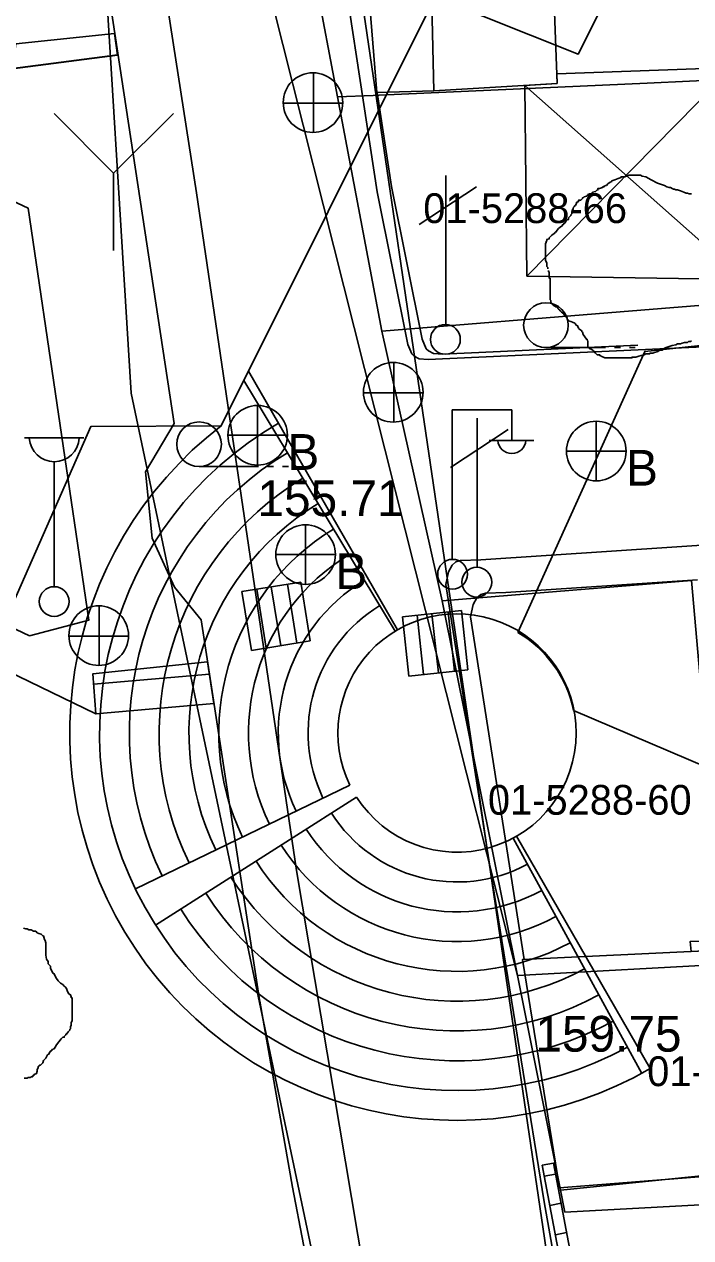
# Model space of a CAD drawing. Extents: x 419101 to 420177, y 4451541 to 4452254.
# Drawn here: x 419848.32 to 419870.7, y 4451729.44 to 4451770.17 of the extents above; entities that cross this region are included whole.
import ezdxf

# ---------------------------------------------------------------- set-up
doc = ezdxf.new("R2010")
doc.units = 0
for name, color, linetype in [('2_KADASTRO', 7, 'Continuous'), ('3_HALİHAZIR', 7, 'Continuous'), ('Level 10', 7, 'Continuous'), ('Level 28', 7, 'Continuous'), ('Level 3', 7, 'Continuous'), ('Level 45', 7, 'Continuous')]:
    doc.layers.add(name, color=color, linetype=linetype)

msp = doc.modelspace()

# ---------------------------------------------------------------- linework, layer by layer
at = {"layer": '2_KADASTRO'}
for points in [[(419789.195, 4451663.821), (419792.466, 4451722.195), (419796.208, 4451788.966), (419796.952, 4451802.25), (419802.028, 4451804.087), (419846.019, 4451820.004), (419846.711, 4451808.426), (419850.52, 4451780.325), (419850.846, 4451775.043), (419851.91, 4451757.789), (419863.818, 4451701.263), (419862.735, 4451692.788), (419853.795, 4451660.742)], [(419855.806, 4451783.758), (419857.338, 4451775.667), (419858.842, 4451767.726), (419860.331, 4451759.862), (419862.35, 4451750.814), (419864.879, 4451738.239), (419856.65, 4451770.86)], [(419857.338, 4451775.667), (419859.732, 4451775.468), (419866.45, 4451774.907), (419872.066, 4451774.438), (419872.068, 4451772.77), (419872.072, 4451769.956), (419872.074, 4451768.32), (419869.236, 4451768.193), (419860.236, 4451767.788), (419860.04, 4451767.779), (419858.842, 4451767.726)], [(419858.842, 4451767.726), (419860.04, 4451767.779), (419860.236, 4451767.788), (419869.236, 4451768.193), (419872.074, 4451768.32), (419872.084, 4451760.82), (419868.329, 4451760.514), (419860.331, 4451759.862)], [(419862.35, 4451750.814), (419863.03, 4451750.869), (419870.722, 4451751.496), (419871.286, 4451745.162), (419871.868, 4451738.621), (419865.296, 4451738.262), (419864.879, 4451738.239)], [(419866.329, 4451731.029), (419866.667, 4451731.064), (419872.809, 4451731.693), (419875.554, 4451731.975), (419881.504, 4451732.584), (419881.493, 4451734.66), (419881.471, 4451739.144), (419882.686, 4451739.211), (419884.56, 4451739.313), (419894.211, 4451739.84), (419893.76, 4451732.025), (419893.745, 4451731.759), (419893.549, 4451731.748), (419888.301, 4451731.467), (419875.774, 4451730.794), (419866.477, 4451730.294)], [(419864.879, 4451738.239), (419865.296, 4451738.262), (419871.868, 4451738.621), (419880.146, 4451739.072), (419880.595, 4451739.097), (419881.471, 4451739.144), (419881.493, 4451734.66), (419881.504, 4451732.584), (419875.554, 4451731.975), (419872.809, 4451731.693), (419866.667, 4451731.064), (419866.329, 4451731.029)]]:
    msp.add_lwpolyline(points, close=True, dxfattribs=at)
at = {"layer": '3_HALİHAZIR'}
for p, q in [((419847.922, 4451768.686), (419851.453, 4451769.137)), ((419865.192, 4451761.708), (419872.097, 4451768.718)), ((419858.029, 4451766.529), (419858.029, 4451768.529)), ((419865.133, 4451768.116), (419872.476, 4451761.595)), ((419857.009, 4451767.519), (419859.009, 4451767.519)), ((419851.321, 4451765.166), (419849.321, 4451767.166)), ((419851.321, 4451765.166), (419853.331, 4451767.166)), ((419851.321, 4451762.576), (419851.321, 4451765.166)), ((419862.471, 4451760.09), (419862.471, 4451765.09)), ((419861.581, 4451763.44), (419863.511, 4451764.71)), ((419865.838, 4451759.316), (419867.838, 4451759.316)), ((419868.138, 4451759.316), (419868.338, 4451759.316)), ((419868.638, 4451759.316), (419868.838, 4451759.316)), ((419860.725, 4451756.806), (419860.725, 4451758.806)), ((419859.705, 4451757.796), (419861.705, 4451757.796)), ((419856.156, 4451757.371), (419856.156, 4451755.371)), ((419862.692, 4451752.23), (419862.692, 4451757.23)), ((419862.692, 4451757.23), (419864.692, 4451757.23)), ((419863.524, 4451751.942), (419863.524, 4451756.942)), ((419864.692, 4451756.23), (419864.692, 4451757.23)), ((419862.634, 4451755.292), (419864.564, 4451756.562)), ((419867.528, 4451756.84), (419867.528, 4451754.84)), ((419848.325, 4451756.289), (419850.325, 4451756.289)), ((419855.156, 4451756.371), (419857.156, 4451756.371)), ((419863.932, 4451756.19), (419865.432, 4451756.19)), ((419866.528, 4451755.84), (419868.528, 4451755.84)), ((419849.325, 4451751.289), (419849.325, 4451755.482)), ((419854.189, 4451755.32), (419856.189, 4451755.32)), ((419856.489, 4451755.32), (419856.689, 4451755.32)), ((419856.989, 4451755.32), (419857.189, 4451755.32)), ((419857.766, 4451753.367), (419857.766, 4451751.367)), ((419856.766, 4451752.367), (419858.766, 4451752.367)), ((419857.602, 4451751.442), (419855.628, 4451751.122)), ((419857.602, 4451751.442), (419855.628, 4451751.122)), ((419856.446, 4451749.229), (419856.126, 4451751.203)), ((419856.934, 4451749.308), (419856.615, 4451751.282)), ((419857.475, 4451749.395), (419857.156, 4451751.37)), ((419857.922, 4451749.468), (419857.602, 4451751.442)), ((419857.922, 4451749.468), (419857.602, 4451751.442)), ((419855.628, 4451751.122), (419855.947, 4451749.148)), ((419855.628, 4451751.122), (419855.947, 4451749.148)), ((419850.836, 4451748.639), (419850.836, 4451750.639)), ((419863.005, 4451750.488), (419861.016, 4451750.275)), ((419863.005, 4451750.488), (419861.016, 4451750.275)), ((419862.224, 4451748.393), (419862.01, 4451750.382)), ((419862.768, 4451748.452), (419862.555, 4451750.44)), ((419863.218, 4451748.5), (419863.005, 4451750.488)), ((419863.218, 4451748.5), (419863.005, 4451750.488)), ((419861.016, 4451750.275), (419861.23, 4451748.286)), ((419861.016, 4451750.275), (419861.23, 4451748.286)), ((419861.731, 4451748.34), (419861.518, 4451750.329)), ((419849.816, 4451749.629), (419851.816, 4451749.629)), ((419855.947, 4451749.148), (419857.922, 4451749.468)), ((419855.947, 4451749.148), (419857.922, 4451749.468)), ((419850.647, 4451748.017), (419854.536, 4451748.356)), ((419861.23, 4451748.286), (419863.218, 4451748.5)), ((419861.23, 4451748.286), (419863.218, 4451748.5)), ((419850.726, 4451747.02), (419854.689, 4451747.366)), ((419865.781, 4451731.498), (419866.162, 4451731.572)), ((419865.967, 4451730.515), (419866.348, 4451730.59)), ((419866.153, 4451729.533), (419866.533, 4451729.607))]:
    msp.add_line(p, q, dxfattribs=at)
for points in [[(419847.624, 4451812.746), (419850.189, 4451792.286), (419852.538, 4451774.604), (419854.108, 4451764.505)], [(419854.872, 4451800.807), (419855.639, 4451794.224), (419860.169, 4451764.54), (419861.195, 4451759.418), (419861.332, 4451759.102), (419861.409, 4451759.028), (419861.579, 4451758.941), (419861.883, 4451758.918), (419889.358, 4451760.177), (419896.371, 4451760.245)], [(419850.682, 4451774.352), (419853.352, 4451756.764), (419852.387, 4451755.14), (419852.615, 4451752.917), (419853.364, 4451751.269), (419854.256, 4451750.174)], [(419838.683, 4451768.585), (419848.452, 4451763.993), (419850.493, 4451750.167), (419848.495, 4451749.637)], [(419868.921, 4451759.394), (419862.366, 4451759.093), (419862.061, 4451759.116), (419861.891, 4451759.203), (419861.814, 4451759.277), (419861.678, 4451759.594), (419860.651, 4451764.716), (419860.169, 4451767.874)], [(419854.108, 4451764.505), (419857.462, 4451741.765), (419859.72, 4451728.319), (419862.073, 4451715.212), (419863.24, 4451708.443), (419863.339, 4451705.916), (419863.196, 4451700.825), (419862.751, 4451694.807), (419862.57, 4451691.986), (419862.417, 4451689.935), (419861.848, 4451686.413), (419861.411, 4451684.412), (419860.478, 4451681.371), (419859.193, 4451677.903), (419858.463, 4451675.539), (419857.204, 4451671.483), (419853.588, 4451659.531)], [(419848.495, 4451749.637), (419840.915, 4451753.228), (419833.649, 4451756.779), (419833.764, 4451757.056)], [(419895.124, 4451753.715), (419883.194, 4451753.547), (419874.617, 4451752.917), (419863.655, 4451752.194), (419862.972, 4451752.167), (419862.815, 4451752.118), (419862.684, 4451752.011), (419862.561, 4451751.786), (419862.473, 4451751.367), (419863.98, 4451741.757)], [(419841.436, 4451751.513), (419850.727, 4451747.016), (419850.62, 4451748.363)], [(419865.108, 4451738.776), (419863.306, 4451750.271), (419863.394, 4451750.69), (419863.517, 4451750.915), (419863.648, 4451751.022), (419863.805, 4451751.071), (419864.487, 4451751.098), (419870.925, 4451751.522)], [(419854.256, 4451750.174), (419856.233, 4451737.355)], [(419863.98, 4451741.757), (419865.774, 4451730.645), (419868.065, 4451717.735), (419869.325, 4451709.026)], [(419857.33, 4451731.138), (419856.23, 4451737.374)], [(419857.33, 4451731.138), (419859.539, 4451719.583), (419861.804, 4451704.269), (419860.819, 4451693.752)]]:
    msp.add_lwpolyline(points, dxfattribs=at)
for points in [[(419861.878, 4451776.159), (419865.934, 4451775.66), (419866.213, 4451768.181), (419862.078, 4451767.935), (419860.154, 4451767.873), (419859.48, 4451776.301)], [(419862.078, 4451767.935), (419861.878, 4451776.159), (419865.934, 4451775.66), (419866.213, 4451768.181)], [(419866.213, 4451768.181), (419865.934, 4451775.66), (419871.44, 4451775.715), (419871.552, 4451773.09), (419872.224, 4451773.155), (419872.294, 4451770.167), (419872.021, 4451770.155), (419872.097, 4451768.718), (419866.201, 4451768.5)], [(419847.92, 4451768.673), (419851.455, 4451769.124), (419851.346, 4451769.861), (419848.033, 4451769.507)], [(419865.192, 4451761.708), (419865.133, 4451768.116), (419866.213, 4451768.181), (419866.201, 4451768.5), (419872.097, 4451768.718), (419872.476, 4451761.595)], [(419854.69, 4451747.362), (419850.727, 4451747.016), (419850.62, 4451748.363), (419854.473, 4451748.765)], [(419871.497, 4451738.628), (419871.409, 4451739.081), (419870.713, 4451739.047), (419870.675, 4451739.377), (419871.71, 4451739.402), (419871.216, 4451743.606), (419873.33, 4451743.738), (419873.769, 4451738.705)], [(419873.257, 4451735.609), (419873.529, 4451731.681), (419866.29, 4451731.112), (419865.046, 4451738.773), (419871.409, 4451739.081), (419871.497, 4451738.628)], [(419867.643, 4451723.71), (419867.27, 4451723.637), (419865.711, 4451731.867), (419866.093, 4451731.94)]]:
    msp.add_lwpolyline(points, close=True, dxfattribs=at)
for centre, radius in [((419858.014, 4451767.537), 1), ((419865.838, 4451760.066), 0.75), ((419862.461, 4451759.59), 0.501), ((419860.71, 4451757.814), 1), ((419856.156, 4451756.371), 1), ((419854.189, 4451756.07), 0.75), ((419867.528, 4451755.84), 1), ((419857.766, 4451752.367), 1), ((419862.702, 4451751.706), 0.5), ((419863.514, 4451751.442), 0.501), ((419849.325, 4451750.789), 0.5), ((419850.82, 4451749.647), 1)]:
    msp.add_circle(centre, radius, dxfattribs=at)
for centre, radius, start, end in [((419849.325, 4451756.319), 0.837, 183.298, 356.9072), ((419864.692, 4451756.234), 0.474, 184.8384, 355.1464)]:
    msp.add_arc(centre, radius, start, end, dxfattribs=at)
at = {"layer": 'Level 10'}
msp.add_lwpolyline([(419958.201, 4451879.006), (419966.53, 4451769.671), (419931.06, 4451766.859), (419938.096, 4451697.79), (419879.097, 4451703.767), (419870.357, 4451698.446), (419851.433, 4451826.814), (419850.731, 4451885.176)], dxfattribs=at)
at = {"layer": 'Level 28'}
for points in [[(419863.364, 4451720.956), (419844.041, 4451729.471), (419841.482, 4451736.064), (419850.56, 4451756.669), (419854.933, 4451756.687), (419862.123, 4451771.082), (419866.924, 4451769.168), (419869.4, 4451774.123), (419882.883, 4451767.482), (419882.958, 4451766.42), (419892.695, 4451767.501), (419890.171, 4451761.447), (419869.153, 4451759.186), (419864.895, 4451749.754)], [(419866.766, 4451747.134), (419894.319, 4451735.4), (419890.771, 4451726.137), (419921.057, 4451713.186), (419921.689, 4451704.963)]]:
    msp.add_lwpolyline(points, dxfattribs=at)
msp.add_arc((419862.85, 4451746.316), 4, 11.7964, 59.2574, dxfattribs=at)
at = {"layer": 'Level 3'}
for points in [[(419868.155, 4451764.942), (419868.259, 4451764.994), (419868.362, 4451765.02), (419868.362, 4451765.046), (419868.388, 4451765.046), (419868.414, 4451765.046), (419868.492, 4451765.046), (419868.622, 4451765.098), (419868.726, 4451765.098), (419868.803, 4451765.098), (419868.855, 4451765.098), (419868.933, 4451765.098), (419868.985, 4451765.098), (419869.011, 4451765.098), (419869.063, 4451765.072), (419869.193, 4451765.046), (419869.374, 4451764.942), (419869.582, 4451764.838), (419869.815, 4451764.76), (419869.893, 4451764.708), (419869.971, 4451764.682), (419870.023, 4451764.682), (419870.075, 4451764.656), (419870.126, 4451764.63), (419870.152, 4451764.63), (419870.204, 4451764.604), (419870.256, 4451764.604), (419870.36, 4451764.578), (419870.464, 4451764.526), (419870.541, 4451764.5), (419870.593, 4451764.5), (419870.645, 4451764.474), (419870.697, 4451764.474), (419870.723, 4451764.474)], [(419865.898, 4451761.956), (419865.898, 4451761.982), (419865.898, 4451762.007), (419865.872, 4451762.033), (419865.872, 4451762.059), (419865.872, 4451762.085), (419865.872, 4451762.111), (419865.872, 4451762.137), (419865.872, 4451762.163), (419865.82, 4451762.241), (419865.82, 4451762.319), (419865.82, 4451762.345), (419865.82, 4451762.423), (419865.82, 4451762.501), (419865.82, 4451762.527), (419865.82, 4451762.553), (419865.82, 4451762.579), (419865.82, 4451762.605), (419865.82, 4451762.631), (419865.82, 4451762.657), (419865.82, 4451762.683), (419865.82, 4451762.709), (419865.82, 4451762.735), (419865.82, 4451762.813), (419865.846, 4451762.838), (419865.846, 4451762.864), (419865.846, 4451762.89), (419865.872, 4451762.89), (419865.872, 4451762.916), (419865.872, 4451762.942), (419865.95, 4451762.968), (419865.95, 4451762.994), (419866.028, 4451763.072), (419866.08, 4451763.124), (419866.131, 4451763.15), (419866.131, 4451763.176), (419866.157, 4451763.176), (419866.209, 4451763.254), (419866.261, 4451763.306), (419866.313, 4451763.358), (419866.391, 4451763.41), (419866.391, 4451763.436), (419866.443, 4451763.462), (419866.443, 4451763.488), (419866.469, 4451763.488), (419866.521, 4451763.566), (419866.521, 4451763.592), (419866.598, 4451763.618), (419866.598, 4451763.643), (419866.598, 4451763.669), (419866.65, 4451763.721), (419866.676, 4451763.747), (419866.676, 4451763.773), (419866.702, 4451763.799), (419866.702, 4451763.825), (419866.702, 4451763.851), (419866.702, 4451763.877), (419866.728, 4451763.903), (419866.728, 4451763.929), (419866.728, 4451763.955), (419866.754, 4451763.955), (419866.754, 4451763.981), (419866.754, 4451764.007), (419866.78, 4451764.033), (419866.78, 4451764.059), (419866.832, 4451764.085), (419866.858, 4451764.163), (419866.858, 4451764.189), (419866.936, 4451764.215), (419866.936, 4451764.241), (419866.936, 4451764.267), (419867.013, 4451764.267), (419867.065, 4451764.319), (419867.065, 4451764.345), (419867.091, 4451764.345), (419867.117, 4451764.371), (419867.195, 4451764.397), (419867.221, 4451764.423), (419867.247, 4451764.423), (419867.247, 4451764.449), (419867.299, 4451764.474), (419867.403, 4451764.5), (419867.403, 4451764.526), (419867.506, 4451764.552), (419867.558, 4451764.604), (419867.584, 4451764.604), (419867.584, 4451764.63), (419867.584, 4451764.656), (419867.636, 4451764.656), (419867.74, 4451764.682), (419867.74, 4451764.708), (419867.766, 4451764.708), (419867.792, 4451764.708), (419867.792, 4451764.734), (419867.844, 4451764.76), (419867.87, 4451764.76), (419867.921, 4451764.812), (419867.999, 4451764.864), (419868.051, 4451764.89), (419868.051, 4451764.916), (419868.155, 4451764.942)], [(419867.844, 4451758.969), (419867.818, 4451758.969), (419867.688, 4451759.021), (419867.662, 4451759.047), (419867.636, 4451759.047), (419867.636, 4451759.073), (419867.558, 4451759.073), (419867.506, 4451759.125), (419867.429, 4451759.203), (419867.377, 4451759.255), (419867.299, 4451759.281), (419867.273, 4451759.307), (419867.247, 4451759.333), (419867.247, 4451759.359), (419867.247, 4451759.437), (419867.247, 4451759.515), (419867.247, 4451759.54), (419867.221, 4451759.566), (419867.221, 4451759.592), (419867.195, 4451759.592), (419867.143, 4451759.67), (419867.091, 4451759.748), (419867.065, 4451759.826), (419867.039, 4451759.852), (419867.039, 4451759.878), (419867.013, 4451759.904), (419866.962, 4451759.93), (419866.936, 4451759.956), (419866.936, 4451759.982), (419866.91, 4451760.008), (419866.91, 4451760.034), (419866.832, 4451760.086), (419866.832, 4451760.112), (419866.806, 4451760.138), (419866.728, 4451760.164), (419866.676, 4451760.19), (419866.598, 4451760.216), (419866.572, 4451760.242), (419866.547, 4451760.268), (419866.547, 4451760.294), (419866.547, 4451760.32), (419866.469, 4451760.371), (419866.469, 4451760.397), (419866.443, 4451760.423), (419866.443, 4451760.449), (419866.417, 4451760.449), (419866.417, 4451760.475), (419866.391, 4451760.475), (419866.365, 4451760.501), (419866.339, 4451760.527), (419866.313, 4451760.553), (419866.287, 4451760.579), (419866.261, 4451760.605), (419866.235, 4451760.631), (419866.235, 4451760.657), (419866.183, 4451760.683), (419866.157, 4451760.683), (419866.131, 4451760.709), (419866.08, 4451760.735), (419866.054, 4451760.761), (419866.054, 4451760.787), (419866.028, 4451760.813), (419866.002, 4451760.839), (419866.002, 4451760.865), (419866.002, 4451760.891), (419865.976, 4451760.917), (419865.976, 4451760.943), (419865.976, 4451760.969), (419865.976, 4451761.047), (419865.976, 4451761.099), (419865.976, 4451761.125), (419865.976, 4451761.151), (419865.976, 4451761.176), (419865.976, 4451761.202), (419865.976, 4451761.228), (419865.976, 4451761.254), (419865.976, 4451761.28), (419865.976, 4451761.306), (419865.976, 4451761.332), (419865.976, 4451761.358), (419865.976, 4451761.384), (419865.976, 4451761.41), (419865.976, 4451761.436), (419865.976, 4451761.462), (419865.976, 4451761.488), (419865.976, 4451761.514), (419865.976, 4451761.592), (419865.976, 4451761.618), (419865.976, 4451761.644), (419865.95, 4451761.644), (419865.95, 4451761.67), (419865.95, 4451761.696), (419865.95, 4451761.722), (419865.95, 4451761.748), (419865.95, 4451761.774), (419865.95, 4451761.8), (419865.95, 4451761.826), (419865.95, 4451761.852), (419865.924, 4451761.852), (419865.924, 4451761.878), (419865.924, 4451761.904)], [(419870.723, 4451759.54), (419870.697, 4451759.515), (419870.671, 4451759.515), (419870.645, 4451759.515), (419870.619, 4451759.515), (419870.593, 4451759.489), (419870.567, 4451759.489), (419870.541, 4451759.489), (419870.515, 4451759.489), (419870.49, 4451759.489), (419870.412, 4451759.463), (419870.36, 4451759.437), (419870.282, 4451759.437), (419870.256, 4451759.437), (419870.204, 4451759.411), (419870.075, 4451759.385), (419869.841, 4451759.307), (419869.737, 4451759.229), (419869.659, 4451759.229), (419869.634, 4451759.203), (419869.608, 4451759.203), (419869.582, 4451759.177), (419869.556, 4451759.177), (419869.478, 4451759.151), (419869.426, 4451759.125), (419869.4, 4451759.125), (419869.374, 4451759.125), (419869.348, 4451759.125), (419869.322, 4451759.125), (419869.322, 4451759.099), (419869.296, 4451759.099), (419869.27, 4451759.099), (419869.193, 4451759.099), (419869.141, 4451759.073), (419869.037, 4451759.047), (419868.959, 4451759.021), (419868.855, 4451758.995), (419868.803, 4451758.995), (419868.777, 4451758.995), (419868.752, 4451758.995), (419868.726, 4451758.995), (419868.726, 4451758.969), (419868.7, 4451758.969), (419868.674, 4451758.969), (419868.648, 4451758.969), (419868.622, 4451758.969), (419868.596, 4451758.969), (419868.57, 4451758.969), (419868.544, 4451758.969), (419868.518, 4451758.969), (419868.492, 4451758.969), (419868.414, 4451758.969), (419868.362, 4451758.969), (419868.285, 4451758.969), (419868.233, 4451758.969), (419868.207, 4451758.969), (419868.181, 4451758.969), (419868.129, 4451758.969), (419868.051, 4451758.969), (419868.025, 4451758.969), (419867.973, 4451758.969), (419867.947, 4451758.969), (419867.895, 4451758.969), (419867.87, 4451758.969), (419867.844, 4451758.969)], [(419848.291, 4451739.827), (419848.368, 4451739.801), (419848.42, 4451739.801), (419848.472, 4451739.775), (419848.524, 4451739.775), (419848.55, 4451739.775), (419848.628, 4451739.724), (419848.706, 4451739.724), (419848.758, 4451739.672), (419848.809, 4451739.646), (419848.887, 4451739.62), (419848.939, 4451739.568), (419848.965, 4451739.568), (419848.991, 4451739.49), (419848.991, 4451739.464), (419849.017, 4451739.412), (419849.043, 4451739.334), (419849.043, 4451739.308), (419849.043, 4451739.23), (419849.043, 4451739.178), (419849.043, 4451739.1), (419849.043, 4451739.074), (419849.043, 4451738.996), (419849.043, 4451738.919), (419849.069, 4451738.789), (419849.121, 4451738.711), (419849.121, 4451738.633), (419849.199, 4451738.555), (419849.199, 4451738.477), (419849.25, 4451738.399), (419849.276, 4451738.321), (419849.328, 4451738.295), (419849.354, 4451738.217), (419849.406, 4451738.139), (419849.458, 4451738.062), (419849.536, 4451737.984), (419849.614, 4451737.932), (419849.665, 4451737.88), (419849.691, 4451737.854), (419849.743, 4451737.802), (419849.769, 4451737.698), (419849.821, 4451737.62), (419849.873, 4451737.594), (419849.899, 4451737.516), (419849.899, 4451737.49), (419849.925, 4451737.49), (419849.925, 4451737.464), (419849.925, 4451737.438), (419849.925, 4451737.386), (419849.925, 4451737.283), (419849.925, 4451737.231), (419849.925, 4451737.153), (419849.925, 4451737.075), (419849.925, 4451736.997), (419849.925, 4451736.919), (419849.925, 4451736.841), (419849.925, 4451736.789), (419849.925, 4451736.711), (419849.899, 4451736.659), (419849.899, 4451736.555), (419849.873, 4451736.529), (419849.873, 4451736.452), (419849.847, 4451736.426), (419849.847, 4451736.4), (419849.795, 4451736.348), (419849.743, 4451736.27), (419849.717, 4451736.27), (419849.717, 4451736.244), (419849.691, 4451736.218), (419849.665, 4451736.192), (419849.665, 4451736.166), (419849.64, 4451736.166), (419849.614, 4451736.166)], [(419849.614, 4451736.166), (419849.562, 4451736.114), (419849.406, 4451735.906), (419849.354, 4451735.828), (419849.328, 4451735.776), (419849.302, 4451735.776), (419849.276, 4451735.75), (419849.25, 4451735.75), (419849.25, 4451735.724), (419849.224, 4451735.724), (419849.224, 4451735.698), (419849.199, 4451735.698), (419849.199, 4451735.672), (419849.173, 4451735.672), (419849.147, 4451735.595), (419849.121, 4451735.595), (419849.095, 4451735.569), (419849.043, 4451735.465), (419848.965, 4451735.387), (419848.939, 4451735.309), (419848.861, 4451735.231), (419848.835, 4451735.231), (419848.809, 4451735.205), (419848.809, 4451735.179), (419848.783, 4451735.179), (419848.783, 4451735.153), (419848.758, 4451735.075), (419848.758, 4451735.023), (419848.732, 4451734.945), (419848.654, 4451734.919), (419848.654, 4451734.893), (419848.628, 4451734.893), (419848.628, 4451734.867), (419848.602, 4451734.867), (419848.602, 4451734.841), (419848.576, 4451734.841), (419848.55, 4451734.841), (419848.524, 4451734.816), (419848.498, 4451734.816), (419848.472, 4451734.816), (419848.446, 4451734.816), (419848.42, 4451734.79), (419848.394, 4451734.79), (419848.368, 4451734.79), (419848.342, 4451734.79), (419848.317, 4451734.79)]]:
    msp.add_lwpolyline(points, dxfattribs=at)
at = {"layer": 'Level 45'}
for p, q in [((419860.852, 4451749.842), (419855.85, 4451758.521)), ((419860.779, 4451749.798), (419855.689, 4451758.209)), ((419852.052, 4451741.141), (419859.251, 4451744.631)), ((419859.476, 4451744.227), (419852.729, 4451739.928)), ((419864.735, 4451742.848), (419869.055, 4451734.953)), ((419869.341, 4451735.113), (419864.847, 4451742.91))]:
    msp.add_line(p, q, dxfattribs=at)
for radius, start, end in [(13, 127.5193, 299.9554), (12, 119.9555, 298.4956), (11, 121.1855, 205.863), (10, 121.1855, 205.863), (9, 121.1855, 205.863), (8, 121.1855, 205.863), (7, 121.1855, 205.863), (6, 121.1855, 205.863), (5, 121.1855, 205.8624), (4, 0.006, 205.8632), (4, 212.5006, 0.006), (5, 212.5021, 298.2253), (6, 212.5031, 298.3017), (7, 212.5031, 298.3562), (8, 212.5031, 298.397), (9, 212.5031, 298.4288), (10, 212.5031, 298.4542), (11, 212.5031, 298.475)]:
    msp.add_arc((419862.85, 4451746.376), radius, start, end, dxfattribs=at)

# ---------------------------------------------------------------- texts
at = {"layer": '2_KADASTRO'}
for s, p in [('01-5288-66', (419861.719, 4451763.493)), ('01-5288-60', (419863.889, 4451743.634)), ('01-5288-59', (419869.236, 4451734.524))]:
    msp.add_text(s, height=1, dxfattribs=at).set_placement(p)
at = {"layer": '3_HALİHAZIR'}
for s, p in [('B', (419857.156, 4451755.21)), ('B', (419868.528, 4451754.679)), ('B', (419858.766, 4451751.206)), ('159.75', (419865.483, 4451735.681))]:
    msp.add_text(s, height=1.2, dxfattribs=at).set_placement(p)
msp.add_text('155.71 ', height=1.2, rotation=359.9971, dxfattribs=at).set_placement((419856.15, 4451753.658))

doc.saveas('drawing.dxf')
